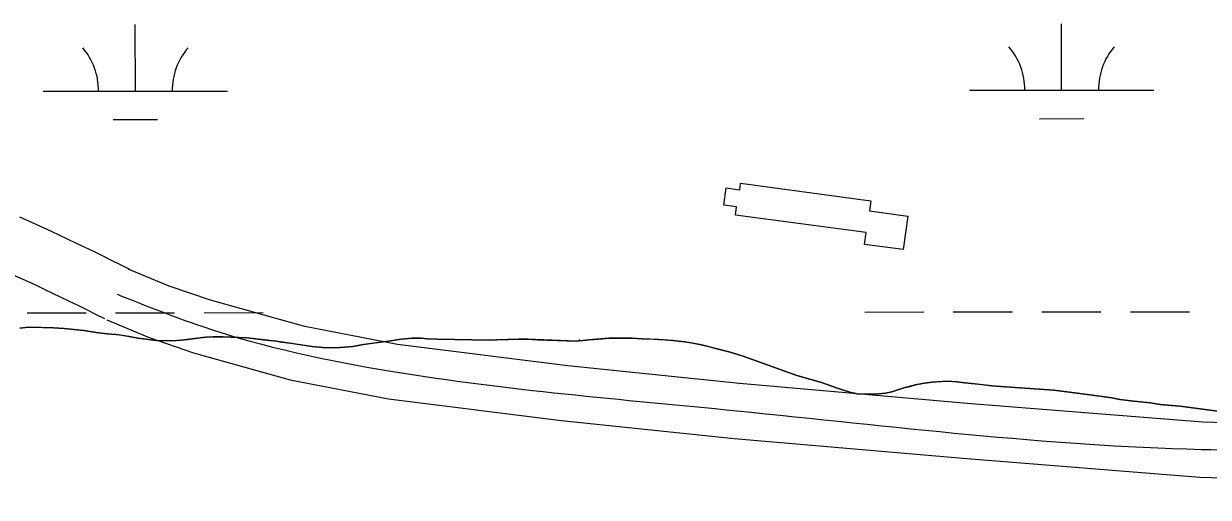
# Model space of a CAD drawing. Extents: x 3297753 to 3335611, y 652252 to 677623.
# Drawn here: x 3332021 to 3332663, y 668470 to 668726 of the extents above; entities that cross this region are included whole.
import ezdxf

# ---------------------------------------------------------------- set-up
doc = ezdxf.new("R2010")
doc.units = 0
for name, color, linetype in [('V-BLDG-OTLN', 7, 'Continuous'), ('V-ROAD-CNTR', 7, 'Continuous'), ('V-SITE-VEGE', 7, 'Continuous'), ('V-TOPO-SHOR', 7, 'Continuous'), ('V-WETL-SWMP', 7, 'Continuous')]:
    doc.layers.add(name, color=color, linetype=linetype)

msp = doc.modelspace()

# ---------------------------------------------------------------- linework, layer by layer
at = {"layer": 'V-BLDG-OTLN'}
msp.add_lwpolyline([(3332477.19, 668612.96), (3332406.29, 668622.47), (3332406.88, 668626.86), (3332400.07, 668627.78), (3332401.32, 668637.16), (3332408.64, 668636.18), (3332409.12, 668639.73), (3332479.71, 668630.27), (3332478.97, 668624.75), (3332499.73, 668621.96), (3332497.29, 668603.79), (3332476.33, 668606.6)], close=True, dxfattribs=at)
at = {"layer": 'V-ROAD-CNTR'}
for points in [[(3332078.12, 668592.98), (3332073.15, 668595.48), (3332068.23, 668597.94), (3332063.39, 668600.33), (3332058.61, 668602.67), (3332053.91, 668604.94), (3332049.27, 668607.16), (3332044.7, 668609.33), (3332040.2, 668611.44), (3332035.75, 668613.5), (3332027.02, 668617.49), (3332018.53, 668621.29)], [(3332077.11, 668593.44), (3332099.33, 668584.23), (3332121.65, 668576.54), (3332172.02, 668562.48), (3332223.12, 668552.56), (3332315.5, 668540.96), (3332408.47, 668531.4), (3332534.14, 668520.43), (3332659.63, 668510.55), (3332740.11, 668508.1)], [(3332064.62, 668566.19), (3332059.71, 668568.67), (3332054.9, 668571.07), (3332050.16, 668573.41), (3332045.49, 668575.69), (3332040.89, 668577.91), (3332036.37, 668580.08), (3332031.91, 668582.19), (3332027.51, 668584.25), (3332023.2, 668586.25), (3332014.66, 668590.15)], [(3332065.62, 668565.73), (3332088.69, 668556.17), (3332112.72, 668547.89), (3332165.12, 668533.26), (3332218.38, 668522.92), (3332312.1, 668511.16), (3332405.63, 668501.53), (3332531.66, 668490.53), (3332657.99, 668480.58), (3332739.14, 668478.12)]]:
    msp.add_lwpolyline(points, dxfattribs=at)
msp.add_spline([(3332071.37, 668579.59), (3332117.19, 668562.22), (3332220.75, 668537.74), (3332407.05, 668516.47), (3332658.81, 668495.57), (3332820.47, 668490.31), (3332910.29, 668471.96), (3333023.36, 668434.29), (3333167.09, 668436.09), (3333272.23, 668480.94), (3333366.97, 668487.37), (3333407.44, 668477.94)], degree=3, dxfattribs=at)
at = {"layer": 'V-SITE-VEGE'}
for p, q in [((3332023.25, 668561.79), (3332018.51, 668561.3)), ((3332036.78, 668561.39), (3332023.25, 668561.79)), ((3332042.64, 668560.99), (3332036.78, 668561.39)), ((3332053.27, 668559.98), (3332042.64, 668560.99)), ((3332059.87, 668558.86), (3332053.27, 668559.98)), ((3332065.92, 668558.1), (3332059.87, 668558.86)), ((3332070.68, 668557.85), (3332065.92, 668558.1)), ((3332077.84, 668556.75), (3332070.68, 668557.85)), ((3332082.43, 668555.77), (3332077.84, 668556.75)), ((3332085.54, 668555.48), (3332082.43, 668555.77)), ((3332089.77, 668554.86), (3332085.54, 668555.48)), ((3332093.98, 668554.42), (3332089.77, 668554.86)), ((3332097.82, 668554.51), (3332093.98, 668554.42)), ((3332100.92, 668554.41), (3332097.82, 668554.51)), ((3332106.22, 668554.72), (3332100.92, 668554.41)), ((3332114.78, 668555.85), (3332106.22, 668554.72)), ((3332119.34, 668556.33), (3332114.78, 668555.85)), ((3332123.35, 668556.61), (3332119.34, 668556.33)), ((3332128.65, 668556.56), (3332123.35, 668556.61)), ((3332132.86, 668556.3), (3332128.65, 668556.56)), ((3332141.64, 668555.97), (3332132.86, 668556.3)), ((3332157.4, 668554.17), (3332141.64, 668555.97)), ((3332176.85, 668551.37), (3332157.4, 668554.17)), ((3332218.26, 668554.23), (3332204.78, 668552.43)), ((3332225.18, 668555.32), (3332218.26, 668554.23)), ((3332231.2, 668555.83), (3332225.18, 668555.32)), ((3332235.77, 668555.77), (3332231.2, 668555.83)), ((3332239.43, 668555.49), (3332235.77, 668555.77)), ((3332244.73, 668555.26), (3332239.43, 668555.49)), ((3332272.89, 668554.68), (3332244.73, 668555.26)), ((3332276.9, 668554.97), (3332272.89, 668554.68)), ((3332288.78, 668555.26), (3332276.9, 668554.97)), ((3332293.71, 668555.21), (3332288.78, 668555.26)), ((3332320.24, 668554.22), (3332293.71, 668555.21)), ((3332326.8, 668554.94), (3332320.24, 668554.22)), ((3332337.75, 668555.76), (3332326.8, 668554.94)), ((3332350.35, 668555.89), (3332337.75, 668555.76)), ((3332355.85, 668555.48), (3332350.35, 668555.89)), ((3332364.44, 668555.15), (3332355.85, 668555.48)), ((3332372.31, 668554.61), (3332364.44, 668555.15)), ((3332375.43, 668554.14), (3332372.31, 668554.61)), ((3332379.09, 668553.87), (3332375.43, 668554.14)), ((3332387.91, 668552.26), (3332379.09, 668553.87)), ((3332182.71, 668550.78), (3332176.85, 668551.37)), ((3332186.92, 668550.52), (3332182.71, 668550.78)), ((3332192.21, 668550.66), (3332186.92, 668550.52)), ((3332198.96, 668551.37), (3332192.21, 668550.66)), ((3332204.78, 668552.43), (3332198.96, 668551.37)), ((3332403.54, 668548.27), (3332387.91, 668552.26)), ((3332410.54, 668546.06), (3332403.54, 668548.27)), ((3332439.5, 668535.64), (3332410.54, 668546.06)), ((3332452.94, 668531.77), (3332439.5, 668535.64)), ((3332458.09, 668530.07), (3332452.94, 668531.77)), ((3332461.6, 668528.7), (3332458.09, 668530.07)), ((3332464.92, 668527.69), (3332461.6, 668528.7)), ((3332468.23, 668526.49), (3332464.92, 668527.69)), ((3332494.33, 668527.87), (3332491.08, 668526.69)), ((3332497.6, 668528.87), (3332494.33, 668527.87)), ((3332503.96, 668530.49), (3332497.6, 668528.87)), ((3332507.77, 668531.32), (3332503.96, 668530.49)), ((3332512.69, 668531.99), (3332507.77, 668531.32)), ((3332521.27, 668532.57), (3332512.69, 668531.99)), ((3332526.39, 668532.15), (3332521.27, 668532.57)), ((3332530.43, 668531.52), (3332526.39, 668532.15)), ((3332534.27, 668531.25), (3332530.43, 668531.52)), ((3332545.27, 668530.06), (3332534.27, 668531.25)), ((3332550.21, 668529.63), (3332545.27, 668530.06)), ((3332578.81, 668527.65), (3332550.21, 668529.63)), ((3332597.11, 668525.33), (3332578.81, 668527.65)), ((3332472.27, 668525.68), (3332468.23, 668526.49)), ((3332476.67, 668525.42), (3332472.27, 668525.68)), ((3332481.96, 668525.55), (3332476.67, 668525.42)), ((3332487.62, 668526.06), (3332481.96, 668525.55)), ((3332491.08, 668526.69), (3332487.62, 668526.06)), ((3332610.31, 668523.46), (3332597.11, 668525.33)), ((3332614.54, 668522.66), (3332610.31, 668523.46)), ((3332617.65, 668522.18), (3332614.54, 668522.66)), ((3332622.24, 668521.75), (3332617.65, 668522.18)), ((3332631.04, 668520.69), (3332622.24, 668521.75)), ((3332636.54, 668519.92), (3332631.04, 668520.69)), ((3332647.35, 668518.91), (3332636.54, 668519.92)), ((3332651.19, 668518.45), (3332647.35, 668518.91)), ((3332671.73, 668515.68), (3332651.19, 668518.45))]:
    msp.add_line(p, q, dxfattribs=at)
at = {"layer": 'V-TOPO-SHOR'}
for points in [[(3332018.51, 668561.3), (3332023.25, 668561.79), (3332026.54, 668561.68), (3332030.93, 668561.61), (3332036.78, 668561.39), (3332042.64, 668560.99), (3332053.27, 668559.98), (3332059.87, 668558.86), (3332065.92, 668558.1), (3332070.68, 668557.85), (3332073.8, 668557.38), (3332077.84, 668556.75), (3332082.43, 668555.77), (3332085.54, 668555.48), (3332089.77, 668554.86), (3332093.98, 668554.42), (3332097.82, 668554.51), (3332100.92, 668554.41), (3332106.22, 668554.72), (3332109.5, 668555.17), (3332114.78, 668555.85)], [(3332114.78, 668555.85), (3332119.34, 668556.33), (3332123.35, 668556.61), (3332128.65, 668556.56), (3332132.86, 668556.3), (3332141.64, 668555.97), (3332152.45, 668554.78), (3332157.4, 668554.17), (3332160.52, 668553.7), (3332165.29, 668553.09), (3332172.44, 668551.99), (3332176.85, 668551.37), (3332182.71, 668550.78), (3332186.92, 668550.52), (3332192.21, 668550.66), (3332198.96, 668551.37), (3332204.78, 668552.43), (3332211.15, 668553.32), (3332218.26, 668554.23), (3332225.18, 668555.32), (3332231.2, 668555.83), (3332235.77, 668555.77), (3332239.43, 668555.49), (3332244.73, 668555.26), (3332272.89, 668554.68), (3332276.9, 668554.97), (3332283.12, 668555.12), (3332288.78, 668555.26), (3332293.71, 668555.21), (3332299.02, 668554.97), (3332320.24, 668554.22), (3332326.8, 668554.94), (3332334.28, 668555.49), (3332337.75, 668555.76), (3332341.21, 668555.84), (3332346.7, 668555.8), (3332350.35, 668555.89), (3332355.85, 668555.48), (3332359.5, 668555.39), (3332364.44, 668555.15), (3332367.92, 668554.87), (3332372.31, 668554.61), (3332375.43, 668554.14), (3332379.09, 668553.87), (3332383.5, 668553.06), (3332387.91, 668552.26), (3332391.77, 668551.26), (3332396.92, 668549.93), (3332403.54, 668548.27), (3332410.54, 668546.06), (3332439.5, 668535.64), (3332452.94, 668531.77), (3332458.09, 668530.07), (3332461.6, 668528.7), (3332464.92, 668527.69), (3332468.23, 668526.49), (3332472.28, 668525.68), (3332476.67, 668525.42), (3332481.96, 668525.55), (3332487.62, 668526.06), (3332491.08, 668526.69), (3332494.33, 668527.87), (3332497.6, 668528.87), (3332500.87, 668529.68), (3332503.96, 668530.49), (3332507.77, 668531.32), (3332512.69, 668531.99), (3332517.98, 668532.3), (3332521.27, 668532.57), (3332526.39, 668532.15), (3332530.43, 668531.52), (3332534.27, 668531.25), (3332539.95, 668530.66), (3332545.27, 668530.06), (3332550.21, 668529.63), (3332578.81, 668527.65), (3332597.11, 668525.33), (3332610.31, 668523.46), (3332614.54, 668522.66), (3332617.65, 668522.18), (3332622.24, 668521.75), (3332625.72, 668521.29), (3332631.04, 668520.69), (3332636.54, 668519.92), (3332642.58, 668519.33), (3332647.35, 668518.91), (3332651.19, 668518.45), (3332671.73, 668515.68)]]:
    msp.add_lwpolyline(points, dxfattribs=at)
at = {"layer": 'V-WETL-SWMP'}
for p, q in [((3332081.17, 668689.64), (3332081.13, 668725.64)), ((3332583.08, 668690.15), (3332583.04, 668726.15)), ((3332031.17, 668689.59), (3332131.17, 668689.69)), ((3332533.08, 668690.1), (3332633.08, 668690.2)), ((3332069.19, 668674.19), (3332093.19, 668674.22)), ((3332571.09, 668674.7), (3332595.09, 668674.73)), ((3332022.45, 668569.51), (3332054.45, 668569.54)), ((3332070.45, 668569.55), (3332102.45, 668569.59)), ((3332118.45, 668569.6), (3332150.45, 668569.64)), ((3332476.36, 668569.97), (3332508.36, 668570)), ((3332524.36, 668570.02), (3332556.36, 668570.05)), ((3332572.36, 668570.07), (3332604.36, 668570.1)), ((3332620.36, 668570.11), (3332652.36, 668570.15)), ((3332023.25, 668561.78), (3332018.51, 668561.3)), ((3332036.78, 668561.39), (3332023.25, 668561.78)), ((3332042.64, 668560.99), (3332036.78, 668561.39)), ((3332053.27, 668559.97), (3332042.64, 668560.99)), ((3332059.87, 668558.86), (3332053.27, 668559.97)), ((3332065.92, 668558.1), (3332059.87, 668558.86)), ((3332070.68, 668557.85), (3332065.92, 668558.1)), ((3332077.84, 668556.75), (3332070.68, 668557.85)), ((3332082.43, 668555.77), (3332077.84, 668556.75)), ((3332085.54, 668555.48), (3332082.43, 668555.77)), ((3332089.76, 668554.85), (3332085.54, 668555.48)), ((3332093.98, 668554.41), (3332089.76, 668554.85)), ((3332097.81, 668554.51), (3332093.98, 668554.41)), ((3332100.92, 668554.4), (3332097.81, 668554.51)), ((3332106.21, 668554.72), (3332100.92, 668554.4)), ((3332114.78, 668555.85), (3332106.21, 668554.72)), ((3332119.33, 668556.32), (3332114.78, 668555.85)), ((3332123.35, 668556.61), (3332119.33, 668556.32)), ((3332128.65, 668556.56), (3332123.35, 668556.61)), ((3332132.86, 668556.3), (3332128.65, 668556.56)), ((3332141.64, 668555.97), (3332132.86, 668556.3)), ((3332157.4, 668554.17), (3332141.64, 668555.97)), ((3332176.84, 668551.37), (3332157.4, 668554.17)), ((3332218.26, 668554.23), (3332204.78, 668552.43)), ((3332225.18, 668555.32), (3332218.26, 668554.23)), ((3332231.19, 668555.83), (3332225.18, 668555.32)), ((3332235.76, 668555.76), (3332231.19, 668555.83)), ((3332239.43, 668555.49), (3332235.76, 668555.76)), ((3332244.73, 668555.26), (3332239.43, 668555.49)), ((3332272.89, 668554.68), (3332244.73, 668555.26)), ((3332276.9, 668554.96), (3332272.89, 668554.68)), ((3332288.78, 668555.26), (3332276.9, 668554.96)), ((3332293.71, 668555.2), (3332288.78, 668555.26)), ((3332320.24, 668554.22), (3332293.71, 668555.2)), ((3332326.8, 668554.93), (3332320.24, 668554.22)), ((3332321.78, 668554.39), (3332321.78, 668555.07)), ((3332337.74, 668555.75), (3332326.8, 668554.93)), ((3332350.35, 668555.89), (3332337.74, 668555.75)), ((3332355.84, 668555.48), (3332350.35, 668555.89)), ((3332364.44, 668555.14), (3332355.84, 668555.48)), ((3332372.31, 668554.61), (3332364.44, 668555.14)), ((3332375.43, 668554.14), (3332372.31, 668554.61)), ((3332379.09, 668553.86), (3332375.43, 668554.14)), ((3332387.91, 668552.26), (3332379.09, 668553.86)), ((3332182.71, 668550.78), (3332176.84, 668551.37)), ((3332186.92, 668550.52), (3332182.71, 668550.78)), ((3332192.21, 668550.65), (3332186.92, 668550.52)), ((3332198.96, 668551.37), (3332192.21, 668550.65)), ((3332204.78, 668552.43), (3332198.96, 668551.37)), ((3332403.54, 668548.26), (3332387.91, 668552.26)), ((3332410.54, 668546.06), (3332403.54, 668548.26)), ((3332439.49, 668535.64), (3332410.54, 668546.06)), ((3332452.93, 668531.77), (3332439.49, 668535.64)), ((3332458.09, 668530.07), (3332452.93, 668531.77)), ((3332461.6, 668528.7), (3332458.09, 668530.07)), ((3332464.91, 668527.68), (3332461.6, 668528.7)), ((3332468.23, 668526.49), (3332464.91, 668527.68)), ((3332494.33, 668527.87), (3332491.07, 668526.69)), ((3332497.6, 668528.86), (3332494.33, 668527.87)), ((3332503.95, 668530.49), (3332497.6, 668528.86)), ((3332507.77, 668531.31), (3332503.95, 668530.49)), ((3332512.69, 668531.98), (3332507.77, 668531.31)), ((3332521.26, 668532.56), (3332512.69, 668531.98)), ((3332526.39, 668532.14), (3332521.26, 668532.56)), ((3332530.43, 668531.51), (3332526.39, 668532.14)), ((3332534.27, 668531.24), (3332530.43, 668531.51)), ((3332545.27, 668530.06), (3332534.27, 668531.24)), ((3332550.21, 668529.63), (3332545.27, 668530.06)), ((3332578.81, 668527.64), (3332550.21, 668529.63)), ((3332597.11, 668525.32), (3332578.81, 668527.64)), ((3332472.27, 668525.67), (3332468.23, 668526.49)), ((3332476.67, 668525.42), (3332472.27, 668525.67)), ((3332481.96, 668525.55), (3332476.67, 668525.42)), ((3332487.62, 668526.06), (3332481.96, 668525.55)), ((3332491.07, 668526.69), (3332487.62, 668526.06)), ((3332610.31, 668523.46), (3332597.11, 668525.32)), ((3332614.54, 668522.65), (3332610.31, 668523.46)), ((3332617.65, 668522.18), (3332614.54, 668522.65)), ((3332622.23, 668521.75), (3332617.65, 668522.18)), ((3332631.03, 668520.69), (3332622.23, 668521.75)), ((3332636.54, 668519.91), (3332631.03, 668520.69)), ((3332647.34, 668518.9), (3332636.54, 668519.91)), ((3332651.19, 668518.45), (3332647.34, 668518.9)), ((3332671.73, 668515.67), (3332651.19, 668518.45))]:
    msp.add_line(p, q, dxfattribs=at)
for centre, start, end in [((3332025.93, 668690.05), 359.28648, 40.83014), ((3332136.41, 668690.17), 139.28648, 180.83014), ((3332527.84, 668690.57), 359.28648, 40.83014), ((3332638.32, 668690.68), 139.28648, 180.83014)]:
    msp.add_arc(centre, 35.25, start, end, dxfattribs=at)

doc.saveas('drawing.dxf')
